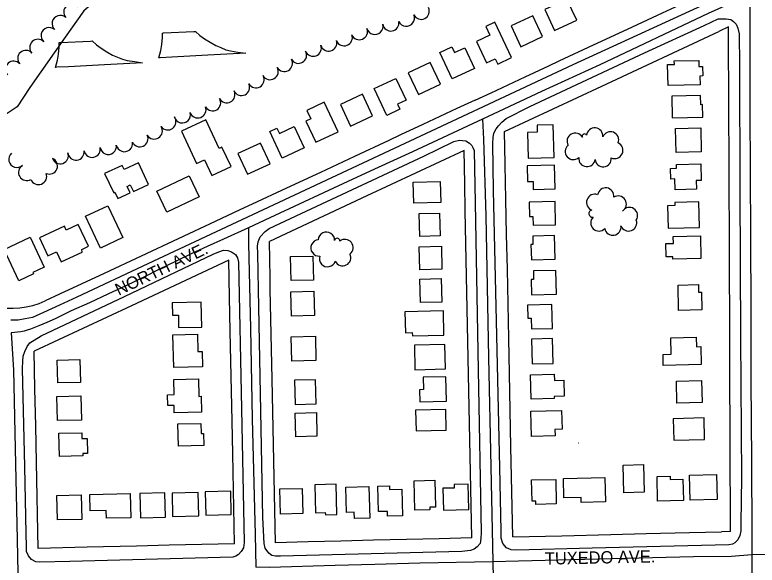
# Model space of a CAD drawing. Extents: x -25029 to 2274964, y -81170 to 687028.
# Drawn here: x -16160 to -15253, y -65523 to -64850 of the extents above; entities that cross this region are included whole.
import ezdxf

# ---------------------------------------------------------------- set-up
doc = ezdxf.new("R2010")
doc.units = 0
for name, color, linetype in [('81911BEA - RW_X_Fee_RW', 7, 'Continuous'), ('AP_X_Lights', 7, 'Continuous'), ('BLDG', 7, 'Continuous'), ('GE_X_CL_2000', 7, 'Continuous'), ('GK_Visualization', 7, 'Continuous'), ('ROAD', 7, 'Continuous'), ('ROAD-NAME', 7, 'Continuous'), ('TREES', 7, 'Continuous'), ('WATER', 7, 'Continuous')]:
    doc.layers.add(name, color=color, linetype=linetype)

msp = doc.modelspace()

# ---------------------------------------------------------------- linework, layer by layer
at = {"layer": '81911BEA - RW_X_Fee_RW'}
for p, q in [((-15288.32, -64864.66), (-15300.01, -64870.12)), ((-15285.83, -65481.7), (-15296.98, -65481.97))]:
    msp.add_line(p, q, dxfattribs=at)
for points in [[(-15597.82, -64954.09), (-15578.43, -64945.03), (-15536.76, -64925.56), (-15507.77, -64912.01), (-15495.08, -64906.08), (-15453.41, -64886.61), (-15411.73, -64867.14), (-15369.15, -64847.24), (-15326.57, -64827.34), (-15300.28, -64815.06)], [(-15561.92, -64992.5), (-15443.02, -64936.94), (-15300.01, -64870.12)], [(-15285.83, -65481.7), (-15286.27, -65371.68), (-15286.64, -65281.64), (-15286.84, -65231.65), (-15287.16, -65151.65), (-15287.32, -65111.62), (-15287.5, -65066.62), (-15287.69, -65020.79), (-15287.87, -64975.79), (-15288.03, -64935.8), (-15288.17, -64899.85), (-15288.32, -64864.66)], [(-15597.82, -64954.09), (-15620.11, -64964.51), (-15661.78, -64983.98), (-15688.96, -64996.68), (-15703.46, -65003.45), (-15745.14, -65022.93), (-15786.81, -65042.4), (-15828.49, -65061.87), (-15870.16, -65081.35), (-15885.21, -65088.38)], [(-15551.95, -65488.2), (-15554.16, -65378.22), (-15555.07, -65333.22), (-15555.97, -65288.23), (-15556.83, -65245.74), (-15557.68, -65203.25), (-15558.53, -65160.76), (-15559.39, -65118.27), (-15560.24, -65075.78), (-15561.1, -65033.28), (-15561.12, -65031.94), (-15561.92, -64992.5)], [(-15611.46, -65015.65), (-15730.38, -65071.22), (-15849.31, -65126.79)], [(-15601.94, -65489.42), (-15604.35, -65369.44), (-15605.16, -65329.45), (-15605.96, -65289.45), (-15606.76, -65249.46), (-15607.57, -65209.47), (-15608.37, -65169.48), (-15609.17, -65129.49), (-15609.98, -65089.49), (-15610.65, -65055.91), (-15611.46, -65015.65)], [(-15885.21, -65088.38), (-15915.46, -65102.51), (-15960.76, -65123.68), (-16006.06, -65144.85), (-16051.28, -65165.98), (-16105.72, -65191.41), (-16123.27, -65199.65)], [(-15841.87, -65495.27), (-15844.29, -65375.29), (-15845.1, -65335.3), (-15845.91, -65295.31), (-15847.02, -65240.32), (-15848.12, -65185.33), (-15848.41, -65170.97), (-15849.31, -65126.79)], [(-15898.85, -65149.94), (-16017.75, -65205.5), (-16136.59, -65261.03)], [(-15891.86, -65496.49), (-15894.08, -65386.51), (-15894.89, -65346.52), (-15896, -65291.53), (-15897.1, -65236.54), (-15897.94, -65194.94), (-15898.85, -65149.94)], [(-16201.81, -65200.77), (-16194.26, -65203.68), (-16186.48, -65205.93), (-16178.55, -65207.52), (-16170.51, -65208.44), (-16162.42, -65208.67), (-16154.34, -65208.21), (-16146.33, -65207.07), (-16138.44, -65205.27), (-16130.73, -65202.8), (-16123.27, -65199.65)], [(-16131.79, -65502.35), (-16133.88, -65397.37), (-16134.77, -65352.38), (-16135.67, -65307.26), (-16136.59, -65261.03)], [(-15551.95, -65488.2), (-15491.96, -65486.73), (-15431.98, -65485.27), (-15388.99, -65484.22), (-15336.01, -65482.92), (-15296.98, -65481.97)], [(-15601.94, -65489.42), (-15641.92, -65490.39), (-15681.91, -65491.36), (-15721.9, -65492.34), (-15761.89, -65493.32), (-15801.88, -65494.29), (-15841.87, -65495.27)], [(-15891.86, -65496.49), (-15931.84, -65497.47), (-15971.83, -65498.44), (-16011.82, -65499.42), (-16071.81, -65500.88), (-16131.79, -65502.35)]]:
    msp.add_lwpolyline(points, dxfattribs=at)
at = {"layer": 'AP_X_Lights'}
for points in [[(-15984.37, -64902.28), (-15982, -64893.59), (-15980.55, -64885.96), (-15979.9, -64877.68), (-15979.9, -64872.02), (-15978.7, -64872), (-15941.51, -64870.17), (-15939.53, -64870.05), (-15934.41, -64874.92), (-15928.36, -64878.99), (-15921.52, -64883.33), (-15914.55, -64887.28), (-15908.5, -64889.78), (-15902.59, -64892.41), (-15896.93, -64893.86), (-15887.99, -64895.3), (-15878.19, -64896.77), (-15924.52, -64899.24), (-15968.46, -64901.57), (-15982.54, -64902.19)], [(-16110.62, -64914.02), (-16108.26, -64905.34), (-16106.81, -64897.71), (-16106.15, -64889.42), (-16106.15, -64883.77), (-16104.96, -64883.75), (-16067.77, -64881.91), (-16065.79, -64881.79), (-16060.66, -64886.66), (-16054.61, -64890.74), (-16047.78, -64895.08), (-16040.81, -64899.02), (-16034.76, -64901.52), (-16028.84, -64904.16), (-16023.19, -64905.6), (-16014.25, -64907.05), (-16004.45, -64908.52), (-16050.78, -64910.99), (-16094.72, -64913.32), (-16108.79, -64913.94)]]:
    msp.add_lwpolyline(points, close=True, dxfattribs=at)
at = {"layer": 'BLDG'}
for points in [[(-15500.76, -64869.12), (-15473.6, -64856.41), (-15485.69, -64830.58), (-15512.85, -64843.29)], [(-15541.9, -64888.75), (-15515.4, -64876.35), (-15527.35, -64850.83), (-15553.84, -64863.24)], [(-15584.89, -64863.97), (-15579.83, -64874.78), (-15596.07, -64882.38), (-15583.82, -64908.55), (-15573.25, -64903.6), (-15570.26, -64909.98), (-15553.58, -64902.17), (-15573.88, -64858.81)], [(-15626.31, -64889.12), (-15623.15, -64895.86), (-15610.64, -64890), (-15598.79, -64915.31), (-15625.97, -64928.04), (-15640.98, -64895.98)], [(-15362.7, -64910.62), (-15354.47, -64910.42), (-15354.57, -64906.19), (-15324.67, -64905.46), (-15324.48, -64913.06), (-15320.02, -64912.95), (-15319.74, -64924.55), (-15323.25, -64924.64), (-15322.99, -64935.37), (-15362.08, -64936.31)], [(-15667.19, -64947.3), (-15640.31, -64934.71), (-15652.84, -64907.94), (-15679.72, -64920.53)], [(-15694.64, -64927.64), (-15682.28, -64954.03), (-15692.79, -64958.95), (-15689.85, -64965.23), (-15705.89, -64972.74), (-15721.18, -64940.07)], [(-15750.09, -64985.8), (-15723.23, -64973.22), (-15735.64, -64946.71), (-15762.51, -64959.29)], [(-15357.14, -64975.66), (-15319.72, -64974.75), (-15320.08, -64959.64), (-15322.17, -64959.69), (-15322.44, -64948.5), (-15357.78, -64949.35)], [(-15803.51, -64966.7), (-15798.69, -64976.98), (-15804.67, -64979.78), (-15792.56, -65005.64), (-15765.26, -64992.85), (-15782.18, -64956.71)], [(-15956.63, -64992.21), (-15938.21, -65031.57), (-15928.72, -65027.13), (-15919.73, -65046.34), (-15896.16, -65035.3), (-15907.21, -65011.72), (-15910.66, -65013.34), (-15927.04, -64978.36)], [(-15840.11, -64988.2), (-15837.01, -64994.83), (-15819.09, -64986.44), (-15806.9, -65012.48), (-15833.63, -65024.99), (-15848.92, -64992.33)], [(-15522.2, -64984.73), (-15522, -64993.23), (-15533.78, -64993.51), (-15533.02, -65024.89), (-15501.43, -65024.13), (-15502.4, -64984.25)], [(-15322.33, -64988.18), (-15321.63, -65017.38), (-15352.31, -65018.12), (-15353.01, -64988.92)], [(-15876.04, -65044.84), (-15848.35, -65031.88), (-15860.19, -65006.6), (-15887.88, -65019.56)], [(-16039.5, -65067.56), (-16037.93, -65066.82), (-16034.3, -65074.56), (-16019.4, -65067.59), (-16023.17, -65059.55), (-16019.23, -65057.7), (-16015.47, -65065.74), (-15997.07, -65057.13), (-16009.38, -65030.82), (-16026.63, -65038.89), (-16028.98, -65033.87), (-16050.55, -65043.97)], [(-15321.75, -65052.37), (-15327.67, -65052.52), (-15327.42, -65063.14), (-15353.69, -65063.77), (-15354.01, -65050.49), (-15358.93, -65050.61), (-15359.24, -65037.56), (-15351.81, -65037.38), (-15351.92, -65032.67), (-15322.24, -65031.96)], [(-15534.43, -65034.64), (-15533.97, -65053.67), (-15527.15, -65053.51), (-15526.92, -65063.3), (-15500.11, -65062.65), (-15500.8, -65033.83)], [(-15935.09, -65072.52), (-15974.65, -65091.05), (-15986.71, -65065.29), (-15947.15, -65046.76)], [(-15640.58, -65053.54), (-15639.97, -65079.12), (-15672.81, -65079.91), (-15673.42, -65054.34)], [(-15531.86, -65078.74), (-15531.43, -65096.6), (-15527.26, -65096.5), (-15527.01, -65107.1), (-15499.54, -65106.44), (-15500.22, -65077.97)], [(-15354.04, -65079.19), (-15353.95, -65083.13), (-15362.69, -65083.35), (-15362.03, -65110.82), (-15323.71, -65109.9), (-15324.47, -65078.48)], [(-16046.51, -65083.17), (-16028.2, -65122.29), (-16055.47, -65135.05), (-16073.78, -65095.94)], [(-15641.46, -65092.32), (-15640.79, -65120.25), (-15665.58, -65120.85), (-15666.25, -65092.92)], [(-16119.93, -65144.55), (-16109.31, -65139.58), (-16103.53, -65151.93), (-16078, -65139.98), (-16078.51, -65136.69), (-16070.27, -65132.84), (-16082.79, -65106.1), (-16097.54, -65113.01), (-16099.69, -65108.41), (-16130.17, -65122.68)], [(-16141.72, -65121.81), (-16124.59, -65158.4), (-16138.32, -65164.84), (-16137.49, -65166.62), (-16155.46, -65175.03), (-16173.42, -65136.65)], [(-15527.6, -65120.41), (-15527.35, -65130.74), (-15529.69, -65130.79), (-15529.24, -65149.3), (-15500.07, -65148.6), (-15500.76, -65119.76)], [(-15322.05, -65147.93), (-15356.49, -65148.76), (-15356.57, -65145.55), (-15364.61, -65145.74), (-15365, -65129.49), (-15355.6, -65129.27), (-15355.8, -65120.95), (-15322.72, -65120.15)], [(-15639.12, -65132.77), (-15638.44, -65160.92), (-15665.64, -65161.58), (-15666.32, -65133.43)], [(-15796.02, -65144.72), (-15795.31, -65174.14), (-15822.69, -65174.8), (-15823.4, -65145.38)], [(-15526.68, -65163.05), (-15526.43, -65173.41), (-15529.57, -65173.48), (-15529.11, -65192.32), (-15498.62, -65191.58), (-15499.32, -65162.39)], [(-15639.35, -65172.42), (-15638.66, -65201.08), (-15664.83, -65201.71), (-15665.52, -65173.05)], [(-15795.06, -65187.69), (-15794.34, -65217.56), (-15822.43, -65218.24), (-15823.15, -65188.37)], [(-15325.07, -65179.58), (-15324.84, -65189.08), (-15321.5, -65189), (-15320.98, -65210.7), (-15349.27, -65211.38), (-15350.03, -65180.18)], [(-15968.21, -65202), (-15967.84, -65217.26), (-15960.48, -65217.09), (-15960.12, -65232.34), (-15931.68, -65231.65), (-15932.42, -65201.14)], [(-15533.85, -65204.65), (-15533.46, -65220.73), (-15529.52, -65220.63), (-15529.2, -65233.83), (-15503.46, -65233.21), (-15504.17, -65203.93)], [(-15683.08, -65238.52), (-15674.64, -65238.32), (-15674.55, -65242.36), (-15635.94, -65241.43), (-15636.65, -65211.85), (-15683.69, -65212.98)], [(-15937.25, -65240.47), (-15936.75, -65261.46), (-15931.28, -65261.33), (-15930.83, -65280.21), (-15966.1, -65281.06), (-15967.06, -65241.19)], [(-15793.11, -65242.91), (-15792.4, -65272.47), (-15821.96, -65273.18), (-15822.68, -65243.62)], [(-15528.93, -65246.38), (-15528.2, -65276.75), (-15502.56, -65276.13), (-15503.29, -65245.76)], [(-15327.8, -65243.86), (-15327.51, -65255.71), (-15322.16, -65255.58), (-15321.64, -65277.3), (-15367.98, -65278.41), (-15368.31, -65264.96), (-15358.24, -65264.72), (-15358.73, -65244.61)], [(-15671.45, -65283.72), (-15634.18, -65282.83), (-15634.91, -65252.83), (-15672.17, -65253.73)], [(-16080.77, -65271.23), (-16080.1, -65299.27), (-16107.68, -65299.94), (-16108.36, -65271.89)], [(-15935.84, -65295.04), (-15935.33, -65316.37), (-15932.65, -65316.3), (-15932.18, -65335.8), (-15965.51, -65336.6), (-15965.73, -65327.4), (-15973.42, -65327.58), (-15973.74, -65314.29), (-15965.7, -65314.09), (-15966.15, -65295.77)], [(-15818.68, -65296.73), (-15817.97, -65326.24), (-15792.31, -65325.62), (-15793.02, -65296.11)], [(-15661.51, -65292.98), (-15661.15, -65308.1), (-15665.94, -65308.21), (-15665.58, -65322.86), (-15632.8, -65322.07), (-15633.52, -65292.31)], [(-15501.21, -65289.27), (-15501.03, -65296.81), (-15489.44, -65296.53), (-15488.96, -65316.06), (-15501.51, -65316.36), (-15501.45, -65318.99), (-15529.63, -65319.67), (-15530.35, -65289.98)], [(-15321.31, -65296.92), (-15320.67, -65323.73), (-15351.42, -65324.47), (-15352.07, -65297.67)], [(-16079.71, -65315.82), (-16079, -65345.29), (-16108.17, -65345.99), (-16108.88, -65316.52)], [(-15670.11, -65358.45), (-15633.11, -65357.56), (-15633.71, -65332.39), (-15670.71, -65333.28)], [(-15791.8, -65336.11), (-15791.1, -65365.15), (-15817.13, -65365.78), (-15817.83, -65336.74)], [(-15492.32, -65333.62), (-15491.76, -65356.67), (-15500.43, -65356.88), (-15500.25, -65364.54), (-15529.2, -65365.24), (-15529.95, -65334.52)], [(-15933.01, -65349.43), (-15932.71, -65361.91), (-15929.91, -65361.84), (-15929.56, -65376.31), (-15960.4, -65377.06), (-15961.05, -65350.1)], [(-15355.16, -65370.07), (-15317.57, -65369.17), (-15318.2, -65342.74), (-15355.79, -65343.65)], [(-16078.52, -65360.85), (-16078.35, -65367.9), (-16072.05, -65367.75), (-16071.6, -65386.25), (-16077.18, -65386.38), (-16077.11, -65389.11), (-16105.69, -65389.79), (-16106.37, -65361.52)], [(-15392.34, -65399.75), (-15391.52, -65433.58), (-15416.26, -65434.18), (-15417.08, -65400.35)], [(-15359.69, -65413.8), (-15359.59, -65417.93), (-15344.07, -65417.55), (-15343.44, -65443.77), (-15374.98, -65444.53), (-15375.71, -65414.19)], [(-15302.91, -65412), (-15302.18, -65442.64), (-15335.31, -65443.43), (-15336.05, -65412.8)], [(-15646.99, -65418.92), (-15646.19, -65451.81), (-15653.28, -65451.98), (-15653.21, -65455.12), (-15671.67, -65455.56), (-15672.54, -65419.54)], [(-15499.43, -65417.83), (-15498.71, -65447.81), (-15523.58, -65448.41), (-15523.67, -65444.58), (-15528.26, -65444.69), (-15528.89, -65418.54)], [(-15438.58, -65445.52), (-15468.26, -65446.23), (-15468.41, -65439.85), (-15489.38, -65440.35), (-15489.95, -65416.78), (-15439.3, -65415.56)], [(-15926.93, -65461.68), (-15895.76, -65460.93), (-15896.45, -65432.29), (-15927.62, -65433.04)], [(-15809.09, -65428.89), (-15808.35, -65459.77), (-15835.72, -65460.43), (-15836.46, -65429.55)], [(-15793.94, -65424.55), (-15793.12, -65458.68), (-15780.99, -65458.38), (-15780.91, -65461.36), (-15766.96, -65461.02), (-15767.86, -65423.92)], [(-15727.61, -65426.61), (-15726.68, -65465.44), (-15745.37, -65465.89), (-15745.55, -65458.16), (-15755.06, -65458.39), (-15755.81, -65427.29)], [(-15702.55, -65425.77), (-15702.44, -65430.36), (-15687.53, -65430), (-15686.76, -65462.25), (-15704.9, -65462.69), (-15705.04, -65457.04), (-15715.84, -65457.3), (-15716.59, -65426.11)], [(-15623.49, -65424.17), (-15623.38, -65428.42), (-15637.28, -65428.75), (-15636.63, -65455.55), (-15605.8, -65454.81), (-15606.55, -65423.76)], [(-16079.06, -65436.81), (-16078.34, -65466.73), (-16108.33, -65467.45), (-16109.05, -65437.53)], [(-16018.59, -65464.76), (-16048.38, -65465.48), (-16048.62, -65455.84), (-16068.06, -65456.31), (-16068.54, -65436.42), (-16019.3, -65435.23)], [(-16006.88, -65464.73), (-15976.15, -65463.99), (-15976.87, -65434.45), (-16007.59, -65435.19)], [(-15967.44, -65463.39), (-15935.58, -65462.62), (-15936.27, -65434.04), (-15968.13, -65434.81)]]:
    msp.add_lwpolyline(points, close=True, dxfattribs=at)
at = {"layer": 'GE_X_CL_2000'}
for points in [[(-15262.2, -64825.04), (-15313.15, -64848.31), (-15445.72, -64910.92), (-15516.92, -64943.75), (-15588.81, -64977.26)], [(-15262.2, -64825.04), (-15262.48, -64884.28), (-15262.33, -64961.13), (-15262.06, -65046.63), (-15261.38, -65115.99), (-15261.05, -65216.02), (-15260.93, -65296.79), (-15260.1, -65395.35), (-15260.03, -65485.43), (-15259.92, -65510.07)], [(-15588.81, -64977.26), (-15674.37, -65017.13), (-15716.28, -65036.43), (-15747.37, -65050.75), (-15848.85, -65098.23), (-15874.84, -65110.19)], [(-15588.81, -64977.26), (-15587.77, -65001.92), (-15584.8, -65095.6), (-15581.52, -65268.75), (-15578.64, -65402.41), (-15576.15, -65518.78)], [(-15874.84, -65110.19), (-15905.47, -65124.29), (-15925.1, -65133.14), (-15944.64, -65142.18), (-15964.09, -65151.42), (-15983.44, -65160.86), (-16002.7, -65170.49), (-16024.7, -65181.12), (-16046.79, -65191.55), (-16068.97, -65201.8), (-16091.24, -65211.85), (-16101.06, -65216.77), (-16110.99, -65221.49), (-16121.01, -65226), (-16131.12, -65230.29), (-16141.32, -65234.37), (-16145.13, -65235.6), (-16149, -65236.62), (-16152.92, -65237.42), (-16156.88, -65238.02), (-16160.87, -65238.39), (-16164.87, -65238.54)], [(-15874.84, -65110.19), (-15874.62, -65129.54), (-15872.35, -65233.49), (-15870.46, -65343.81), (-15866.49, -65485.47), (-15865.68, -65525.19)], [(-16164.87, -65238.54), (-16161.72, -65283.83), (-16159.53, -65399.22), (-16157.36, -65491.59), (-16156.69, -65532.61)], [(-15259.92, -65510.07), (-15284.53, -65512.04), (-15331.2, -65512.71), (-15447.71, -65515.37), (-15544.99, -65517.68), (-15576.15, -65518.78)], [(-15102.96, -65506.53), (-15125.45, -65506.87), (-15223.04, -65509.33), (-15259.92, -65510.07)], [(-15259.92, -65510.07), (-15259.28, -65645.34), (-15258.31, -65772.13), (-15258.24, -65910.51), (-15257.66, -66022.12), (-15257.44, -66089.86), (-15257.22, -66155.61), (-15256.43, -66284.03), (-15256.56, -66329.06), (-15256.12, -66341.63)], [(-15576.15, -65518.78), (-15665.58, -65520.29), (-15720.46, -65521.84), (-15769.06, -65523.21), (-15849.2, -65525.62), (-15865.68, -65525.19)], [(-15576.15, -65518.78), (-15575.05, -65578.5), (-15572.9, -65699.42), (-15570.81, -65829.98), (-15568.06, -65957.44), (-15565.21, -66087.21), (-15563.33, -66183.13), (-15561.03, -66305.7), (-15559.51, -66348.63)]]:
    msp.add_lwpolyline(points, dxfattribs=at)
at = {"layer": 'GK_Visualization'}
for p, q in [((-15471.67, -65373.7), (-15471.83, -65373.7)), ((-15471.75, -65373.62), (-15471.75, -65373.78))]:
    msp.add_line(p, q, dxfattribs=at)
at = {"layer": 'ROAD'}
msp.add_lwpolyline([(-15297.18, -64827.19), (-15478.5, -64910.76), (-15715.9, -65022.02), (-15997.84, -65154.49), (-16084.64, -65195.02), (-16105.74, -65204.97), (-16125.14, -65213.91), (-16138.73, -65219.74), (-16147.54, -65221.73), (-16156.26, -65223.13), (-16165.05, -65223.28)], dxfattribs=at)
for points in [[(-15575.37, -65064.66), (-15576.11, -65006.94), (-15575.99, -64999.98), (-15574.92, -64994.57), (-15572.18, -64989.39), (-15569.44, -64985.6), (-15565.3, -64981.09), (-15560, -64976.59), (-15531.18, -64962.01), (-15390.87, -64896.46), (-15318.11, -64862.94), (-15301.06, -64854.79), (-15295.42, -64854.54), (-15291.1, -64854.72), (-15285.68, -64855.56), (-15282.11, -64857.86), (-15278.99, -64861.18), (-15276.97, -64866.25), (-15275.34, -64873), (-15274.81, -64911.38), (-15274.32, -65063), (-15273.61, -65244.21), (-15272.6, -65415.76), (-15273.09, -65471.86), (-15273.15, -65480.72), (-15274.37, -65486.42), (-15277.04, -65491.68), (-15280.59, -65495.46), (-15283.45, -65496.98), (-15287.93, -65497.82), (-15454.88, -65502.01), (-15547.26, -65504.48), (-15553.99, -65503.85), (-15559.69, -65501.39), (-15564.19, -65496.08), (-15566.2, -65489.91), (-15566.2, -65480.61), (-15567.83, -65403.47), (-15572.24, -65206.56)], [(-15862.72, -65185.81), (-15863.49, -65141.5), (-15863.87, -65132.85), (-15862.87, -65127.36), (-15860.34, -65121.38), (-15854.58, -65114.68), (-15849.42, -65111.06), (-15810.25, -65092.81), (-15660.75, -65022.65), (-15623.93, -65004.76), (-15617.1, -65003.2), (-15613.51, -65003.37), (-15609.42, -65004.06), (-15604.97, -65006.58), (-15601.84, -65009.68), (-15600.83, -65012.1), (-15599.1, -65015.63), (-15597.82, -65079.51), (-15594.05, -65284.04), (-15590.46, -65482.78), (-15590.74, -65490.32), (-15591.81, -65496.24), (-15595.5, -65500.54), (-15599.26, -65503.37), (-15603.51, -65504.8), (-15614.07, -65505.97), (-15835.53, -65511.58), (-15841.76, -65511.61), (-15846.37, -65511.07), (-15849.93, -65508.26), (-15854.43, -65502.14), (-15855.7, -65496.13), (-15857.16, -65464.62), (-15859.71, -65334.59)], [(-16148.14, -65402.49), (-16150.84, -65282.13), (-16150.55, -65273.42), (-16150.14, -65267.12), (-16148.05, -65261.57), (-16145.37, -65255.44), (-16141.97, -65251.07), (-16128.06, -65242.23), (-16026.48, -65194.05), (-15917.85, -65142.63), (-15911.16, -65139.61), (-15905.21, -65137.67), (-15900.16, -65138.08), (-15895.41, -65139.43), (-15890.67, -65142.76), (-15888.29, -65147.03), (-15886.86, -65152.31), (-15883.2, -65331.78), (-15879.94, -65495.14), (-15880.79, -65501.66), (-15883.68, -65505.96), (-15887.01, -65509.59), (-15890.24, -65511.77), (-15893.84, -65513.06), (-16093.11, -65518.33), (-16129.95, -65519.23), (-16134.71, -65518.83), (-16139.74, -65515.86), (-16143.52, -65511.29), (-16145.83, -65506.15), (-16146.15, -65500.36), (-16146.46, -65483.44)]]:
    msp.add_lwpolyline(points, close=True, dxfattribs=at)
at = {"layer": 'TREES'}
for centre, radius, start, end in [((-16090.58, -64846.44), 10, 40.97797, 220.97797), ((-15663.86, -64845.33), 10, 206.77275, 26.77275), ((-16104.83, -64860.43), 10, 47.94336, 227.94336), ((-15681.94, -64853.86), 10, 203.76321, 23.76321), ((-15720.46, -64863.85), 10, 194.84473, 14.84473), ((-15700.94, -64859.59), 10, 189.78371, 9.78371), ((-16118.23, -64875.28), 10, 47.94336, 227.94336), ((-15739.36, -64870.26), 10, 202.65926, 22.65926), ((-15757.91, -64877.74), 10, 201.26216, 21.26216), ((-16132.11, -64889.66), 10, 44.0822, 224.0822), ((-15795.77, -64890.53), 10, 201.09217, 21.09217), ((-15776.83, -64884.15), 10, 196.14131, 16.14131), ((-16146.8, -64903.22), 10, 41.33194, 221.33194), ((-15813.75, -64899.13), 10, 210.03601, 30.03601), ((-16161.82, -64916.43), 10, 41.33194, 221.33194), ((-15831.07, -64909.14), 10, 210.03601, 30.03601), ((-15848.38, -64919.15), 10, 210.03601, 30.03601), ((-15865.7, -64929.16), 10, 210.03601, 30.03601), ((-15901.26, -64947.43), 10, 207.52382, 27.52382), ((-15883.37, -64938.49), 10, 205.58161, 25.58161), ((-15918.71, -64957.19), 10, 210.93677, 30.93677), ((-15955.66, -64971.99), 10, 195.32102, 15.32102), ((-15936.65, -64965.84), 10, 200.53548, 20.53548), ((-15973.38, -64980.52), 10, 216.10344, 36.10344), ((-15989.95, -64991.71), 10, 211.93906, 31.93906), ((-15451.76, -64998.08), 10, 354.32103, 174.32103), ((-16007.53, -65001.15), 10, 204.5533, 24.5533), ((-15475.66, -65004.44), 10, 29.11951, 209.11951), ((-15464.32, -64998.33), 2.89, 25.40425, 205.40425), ((-15432.51, -65002.75), 10, 338.39999, 158.39999), ((-16026.44, -65007.2), 10, 190.89844, 10.89844), ((-15427.37, -65015.53), 10, 245.43599, 65.43599), ((-16065.83, -65014.06), 10, 192.54305, 12.54305), ((-16046.17, -65010.49), 10, 188.03461, 8.03461), ((-15477.86, -65016.87), 10, 130.80769, 310.80769), ((-16157.64, -65026.49), 10, 132.36968, 312.36968), ((-16104.87, -65021.97), 10, 199.5288, 19.5288), ((-16085.52, -65017.43), 10, 186.88209, 6.88209), ((-15461.38, -65025.48), 10, 174.01955, 354.01955), ((-16118.15, -65034.54), 10, 247.36385, 67.36385), ((-15441.48, -65025.58), 10, 185.45185, 5.45185), ((-16145.77, -65042.45), 10, 120.92015, 300.92015), ((-16131.31, -65047.4), 10, 201.29715, 21.29715), ((-15451.75, -65079.17), 10, 69.76192, 249.76192), ((-15438.41, -65071.33), 10, 351.1076, 171.1076), ((-15423.11, -65081.28), 10, 302.8017, 122.8017), ((-15409.37, -65095.23), 10, 326.3327, 146.3327), ((-15454.52, -65092.89), 4.4, 98.98485, 278.98485), ((-15446.67, -65104.22), 10, 135.71693, 315.71693), ((-15410.44, -65104.2), 10, 200.05245, 20.05245), ((-15429.68, -65109.42), 10, 190.27877, 10.27877), ((-15779.62, -65125.4), 10, 356.83063, 176.83063), ((-15766.37, -65126.22), 3.27, 355.31188, 175.31188), ((-15788.65, -65134.81), 10, 95.4486, 275.4486), ((-15756.97, -65134.38), 10, 307.93481, 127.93481), ((-15759.78, -65146.7), 10, 206.31171, 26.31171), ((-15778.23, -65147.95), 10, 161.42728, 341.42728)]:
    msp.add_arc(centre, radius, start, end, dxfattribs=at)
at = {"layer": 'WATER'}
msp.add_lwpolyline([(-15982.89, -64817.64), (-15997.57, -64821.47), (-16050.86, -64829.44), (-16065.01, -64835.68), (-16075.87, -64844.97), (-16098.73, -64877.13), (-16141.75, -64938.73), (-16157.26, -64962.36), (-16170.82, -64971.27), (-16184.77, -64978.63), (-16202.22, -64979.02), (-16214.62, -64977.09), (-16230.9, -64967.01), (-16273.14, -64931.76), (-16299.11, -64905.02)], dxfattribs=at)

# ---------------------------------------------------------------- texts
at = {"layer": 'ROAD-NAME'}
for s, height, rotation, p in [('NORTH AVE.', 14.99, 25.42573, (-16033.34, -65193.52)), ('TUXEDO AVE.', 15, 1.19807, (-15512.52, -65522.21))]:
    msp.add_text(s, height=height, rotation=rotation, dxfattribs=at).set_placement(p)

doc.saveas('drawing.dxf')
